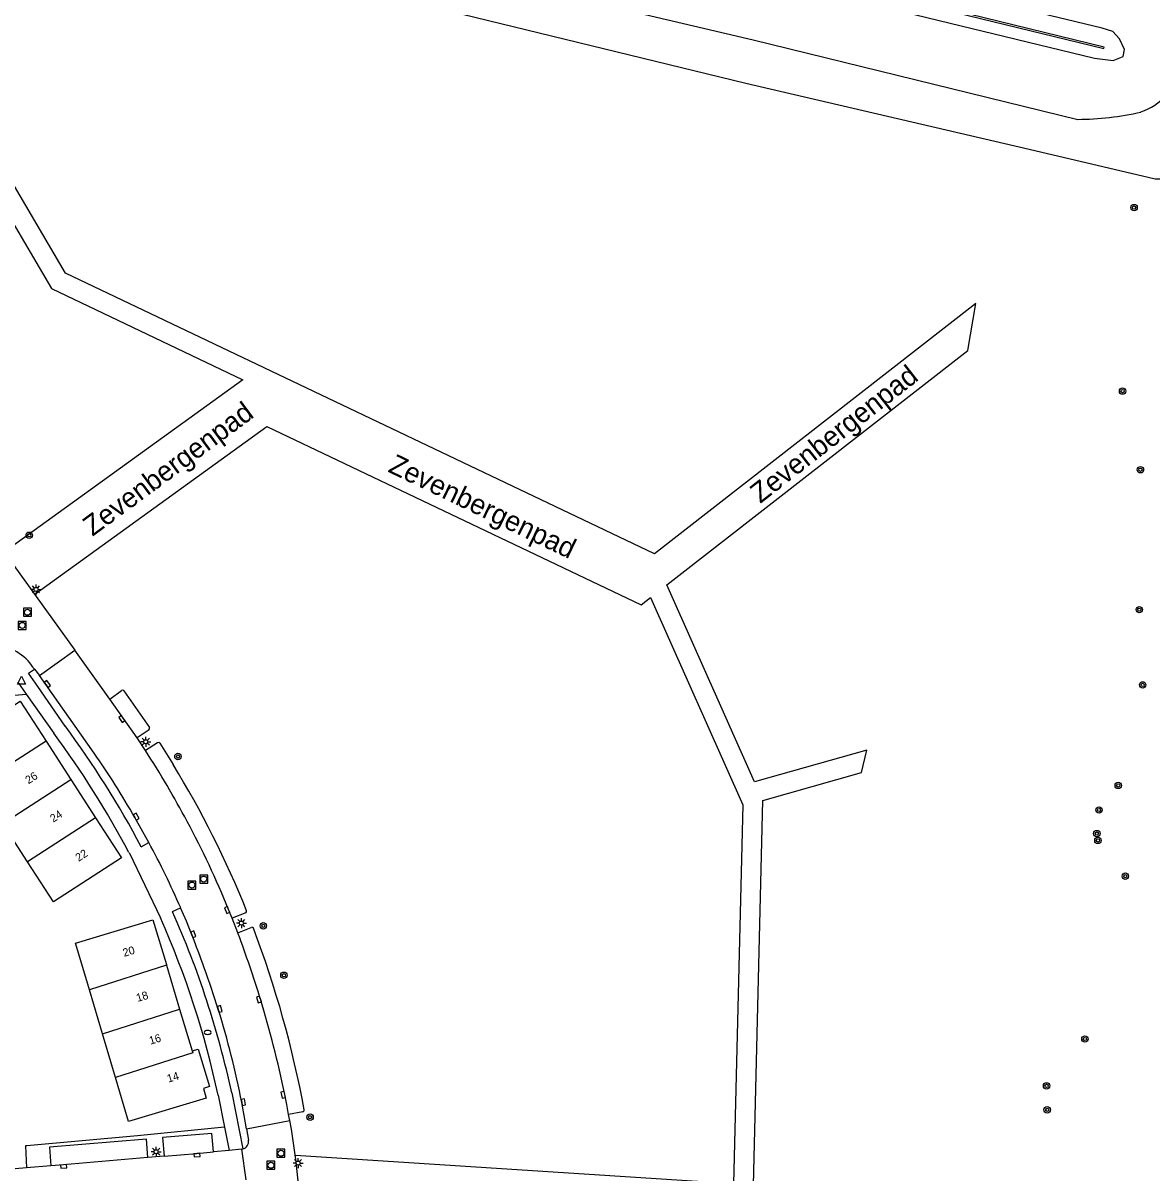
# Model space of a CAD drawing. Extents: x 125000 to 129004, y 397500 to 399008.
# Drawn here: x 127476.7 to 127617.7, y 398222.2 to 398365.8 of the extents above; entities that cross this region are included whole.
import ezdxf

# ---------------------------------------------------------------- set-up
doc = ezdxf.new("R2010")
doc.units = 0
for name, color, linetype in [('gg-afsc-geluidsscherm', 7, 'Continuous'), ('gg-afsc-hekwerk', 7, 'Continuous'), ('gg-anno-huisnummerreeks BGT', 7, 'Continuous'), ('gg-anno-openbare ruimte label', 7, 'Continuous'), ('gg-bbg-hoofdgebouw', 7, 'Continuous'), ('gg-bbg-tussenscheiding', 7, 'Continuous'), ('gg-knt-BGT kruinlijn', 7, 'Continuous'), ('gg-knt-bovenkant onderkant talud', 7, 'Continuous'), ('gg-knt-plantopografie kant verharding', 7, 'Continuous'), ('gg-knt-verharding', 7, 'Continuous'), ('gt-grn-groengrens', 7, 'Continuous'), ('gt-grn-weggrens', 7, 'Continuous'), ('gt-symb-boom', 7, 'Continuous'), ('gt-symb-brandkraan', 7, 'Continuous'), ('gt-symb-kolk', 7, 'Continuous'), ('gt-symb-lichtmast', 7, 'Continuous'), ('gt-symb-rioolschacht', 7, 'Continuous'), ('gt-symb-waterafsluiter', 7, 'Continuous')]:
    doc.layers.add(name, color=color, linetype=linetype)

# ---------------------------------------------------------------- blocks, each defined once
blk = doc.blocks.new('gt0-BOOM')
at = {"layer": 'gt-symb-boom'}
for radius in [0.4, 0.2]:
    blk.add_circle((0, 0), radius, dxfattribs=at)
blk = doc.blocks.new('gt0-LMAST')
at = {"layer": 'gt-symb-lichtmast'}
for p, q in [((-0.18, 0.17), (-0.45, 0.44)), ((-0.01, 0.25), (-0.01, 0.62)), ((0.17, 0.17), (0.44, 0.44)), ((-0.26, 0), (-0.63, 0)), ((-0.18, -0.18), (-0.45, -0.45)), ((-0.01, -0.25), (-0.01, -0.63)), ((0.44, -0.45), (0.17, -0.18)), ((0.24, 0), (0.62, 0))]:
    blk.add_line(p, q, dxfattribs=at)
blk.add_circle((-0.01, 0), 0.25, dxfattribs=at)
blk = doc.blocks.new('gt0-RS')
at = {"layer": 'gt-symb-rioolschacht'}
blk.add_lwpolyline([(-0.5, -0.5), (0.5, -0.5), (0.5, 0.5), (-0.5, 0.5)], close=True, dxfattribs=at)
blk.add_circle((0, 0), 0.375, dxfattribs=at)
blk = doc.blocks.new('gt0-KOLK')
at = {"layer": 'gt-symb-kolk'}
blk.add_lwpolyline([(0, 0), (0.37, 0), (0.37, 0.4), (-0.38, 0.4), (-0.38, 0), (0, 0)], dxfattribs=at)
blk = doc.blocks.new('gt0-BR')
at = {"layer": 'gt-symb-brandkraan'}
for centre, radius, start, end in [((-0.24, 0), 0.206, 107.5669, 252.4331), ((0.6, -2.66), 3, 106.892, 107.5669), ((0, -0.69), 0.938, 73.108, 106.892), ((-0.6, -2.66), 3, 72.4331, 73.108), ((0.24, 0), 0.206, 287.567, 72.4331), ((0.6, 2.66), 3, 252.4331, 253.108), ((0, 0.69), 0.938, 253.108, 286.8921), ((-0.6, 2.66), 3, 286.8921, 287.567)]:
    blk.add_arc(centre, radius, start, end, dxfattribs=at)
blk = doc.blocks.new('gt0-WAFSL')
at = {"layer": 'gt-symb-waterafsluiter'}
for p, q in [((-0.5, -0.33), (0, 0.67)), ((0, 0.67), (0.5, -0.33)), ((0.5, -0.33), (-0.5, -0.33))]:
    blk.add_line(p, q, dxfattribs=at)

msp = doc.modelspace()

# ---------------------------------------------------------------- linework, layer by layer
at = {"layer": 'gg-afsc-geluidsscherm'}
msp.add_line((127410.55, 398411.82), (127611.68, 398362.65), dxfattribs=at)
msp.add_lwpolyline([(127611.68, 398362.65), (127611.72, 398362.84), (127265.86, 398447.39)], dxfattribs=at)
at = {"layer": 'gg-afsc-hekwerk'}
msp.add_line((127491.01, 398226.88), (127477.2, 398225.64), dxfattribs=at)
at = {"layer": 'gg-bbg-hoofdgebouw'}
for p, q in [((127479.61, 398276.17), (127482.7, 398271.38)), ((127482.7, 398271.38), (127485.79, 398266.59)), ((127477.29, 398261.11), (127474.2, 398265.89)), ((127492.95, 398253.86), (127494.62, 398248.28)), ((127494.62, 398248.28), (127494.65, 398248.18)), ((127494.65, 398248.18), (127496.28, 398242.72)), ((127485.01, 398245.11), (127484.93, 398245.39)), ((127486.64, 398239.64), (127485.01, 398245.11)), ((127496.28, 398242.72), (127497.84, 398237.49)), ((127488.27, 398234.18), (127486.64, 398239.64))]:
    msp.add_line(p, q, dxfattribs=at)
for points in [[(127467.88, 398275.67), (127476.38, 398281.17), (127479.61, 398276.17)], [(127485.79, 398266.59), (127489.01, 398261.6), (127480.52, 398256.12), (127477.29, 398261.11)], [(127484.93, 398245.39), (127483.26, 398250.96), (127492.95, 398253.86)], [(127497.84, 398237.49), (127498.61, 398237.71), (127500.01, 398233.04), (127499.25, 398232.79), (127499.61, 398231.57), (127489.91, 398228.68), (127488.27, 398234.18)]]:
    msp.add_lwpolyline(points, dxfattribs=at)
at = {"layer": 'gg-bbg-tussenscheiding'}
for p, q in [((127479.61, 398276.17), (127471.11, 398270.68)), ((127474.2, 398265.89), (127482.7, 398271.38)), ((127485.79, 398266.59), (127477.29, 398261.11)), ((127494.65, 398248.18), (127485.01, 398245.11)), ((127486.64, 398239.64), (127496.28, 398242.72))]:
    msp.add_line(p, q, dxfattribs=at)
msp.add_lwpolyline([(127497.84, 398237.49), (127497.92, 398237.26), (127488.27, 398234.18)], dxfattribs=at)
at = {"layer": 'gg-knt-BGT kruinlijn'}
for points in [[(127610.51, 398361.44), (127612.84, 398361.16), (127614.08, 398361.65), (127614.24, 398362.53), (127613.64, 398363.86), (127612.8, 398364.78), (127611.45, 398365.2), (127447.18, 398404.76), (127341.01, 398430.35), (127266.15, 398449)], [(127410.52, 398410), (127417.79, 398408.24), (127610.51, 398361.44)]]:
    msp.add_lwpolyline(points, dxfattribs=at)
at = {"layer": 'gg-knt-bovenkant onderkant talud'}
msp.add_lwpolyline([(127428.22, 398396.4), (127460.15, 398388.99), (127485.02, 398382.87), (127532.06, 398372.18), (127567.9, 398363.76), (127608.41, 398353.81)], dxfattribs=at)
for centre, radius, start, end in [((127613.83, 398361.77), 7.46, 289.3853, 348.0541), ((127608.15, 398390.33), 36.52, 270.3996, 282.9014)]:
    msp.add_arc(centre, radius, start, end, dxfattribs=at)
at = {"layer": 'gg-knt-plantopografie kant verharding'}
for p, q in [((127482.04, 398334.61), (127463.38, 398366.36)), ((127461.95, 398363.86), (127480.27, 398332.68)), ((127555.58, 398299.57), (127482.04, 398334.61)), ((127480.27, 398332.68), (127504.16, 398321.3)), ((127595.7, 398330.82), (127555.58, 398299.57)), ((127504.16, 398321.3), (127474.39, 398299.77)), ((127478.2, 398294.51), (127507.15, 398315.44)), ((127507.15, 398315.44), (127553.89, 398293.18)), ((127568.05, 398271.07), (127557.09, 398295.67)), ((127553.89, 398293.18), (127555.06, 398294.09)), ((127555.06, 398294.09), (127566.59, 398268.21)), ((127569.11, 398268.77), (127581.4, 398272.26)), ((127567.87, 398218.33), (127569.11, 398268.77)), ((127566.59, 398268.21), (127565.43, 398220.9)), ((127565.43, 398220.9), (127510.73, 398224.42))]:
    msp.add_line(p, q, dxfattribs=at)
for points in [[(127557.09, 398295.67), (127594.67, 398324.95), (127595.7, 398330.82)], [(127581.4, 398272.26), (127582.06, 398275.04), (127568.05, 398271.07)]]:
    msp.add_lwpolyline(points, dxfattribs=at)
at = {"layer": 'gg-knt-verharding'}
for p, q in [((127471.86, 398303.24), (127483.2, 398287.54)), ((127478.78, 398284.35), (127483.2, 398287.54)), ((127487.57, 398281.41), (127483.2, 398287.54)), ((127478.01, 398285.34), (127478.15, 398285.16)), ((127478.15, 398285.16), (127478.78, 398284.35)), ((127485.62, 398274.68), (127478.78, 398284.35)), ((127481.98, 398278.06), (127478.57, 398283.01)), ((127474.73, 398281.84), (127477.12, 398282.04)), ((127477.12, 398282.04), (127480.56, 398277.16)), ((127487.57, 398281.41), (127489.03, 398282.51)), ((127490.96, 398276.57), (127487.57, 398281.41)), ((127489.3, 398282.45), (127492.5, 398277.86)), ((127492.46, 398277.6), (127490.96, 398276.57)), ((127492.01, 398274.99), (127490.96, 398276.57)), ((127493.52, 398275.97), (127492.01, 398274.99)), ((127493.79, 398275.9), (127495.46, 398273.24)), ((127491.48, 398262.98), (127492.43, 398263.51)), ((127489.96, 398262.25), (127493.88, 398254.1)), ((127495.39, 398254.88), (127496.4, 398255.34)), ((127502.84, 398254.05), (127502.39, 398255.16)), ((127504.54, 398254.73), (127502.84, 398254.05)), ((127503.54, 398252.24), (127502.84, 398254.05)), ((127503.54, 398252.24), (127505.23, 398252.89)), ((127503.6, 398252.09), (127503.54, 398252.24)), ((127501.09, 398231.95), (127501.9, 398227.95)), ((127502.78, 398232.27), (127504.15, 398225.25)), ((127511.67, 398229.9), (127509.89, 398229.55)), ((127504.62, 398227.77), (127510.04, 398228.79)), ((127510.04, 398228.79), (127509.89, 398229.55)), ((127501.9, 398227.95), (127502.46, 398225.07)), ((127504.62, 398227.77), (127504.87, 398226.34)), ((127494.36, 398224.34), (127492.32, 398224.17)), ((127502.46, 398225.07), (127500.52, 398224.88)), ((127504.01, 398225.22), (127502.46, 398225.07)), ((127504.01, 398225.22), (127504.15, 398225.25)), ((127504.01, 398225.22), (127504.55, 398221.38)), ((127477.18, 398222.88), (127473.84, 398222.59)), ((127480.21, 398223.14), (127477.18, 398222.88))]:
    msp.add_line(p, q, dxfattribs=at)
for points in [[(127478.57, 398283.01), (127477.39, 398284.64), (127478.15, 398285.16)], [(127492.43, 398263.51), (127491.69, 398264.85), (127490.68, 398266.63)], [(127497.81, 398251.98), (127497.12, 398253.67), (127496.4, 398255.34)], [(127509.89, 398229.55), (127509.65, 398230.81), (127509.4, 398232.06)], [(127504.62, 398227.77), (127504.34, 398229.41), (127504.04, 398231.05)], [(127511.26, 398219.39), (127511.18, 398220.44), (127510.85, 398223.65), (127510.24, 398227.73), (127510.04, 398228.79)], [(127500.52, 398224.88), (127500.31, 398227.19), (127494.15, 398226.66), (127494.36, 398224.34)], [(127477.2, 398225.64), (127477.02, 398225.65), (127477.18, 398222.88)], [(127492.32, 398224.17), (127492.13, 398226.48), (127480.02, 398225.45), (127480.21, 398223.14)], [(127492.32, 398224.17), (127481.77, 398223.26), (127480.21, 398223.14)], [(127494.36, 398224.34), (127498.42, 398224.68), (127500.52, 398224.88)]]:
    msp.add_lwpolyline(points, dxfattribs=at)
for centre, radius, start, end in [((127473.03, 398282.22), 5.88, 32.153, 88.0244), ((127489.12, 398282.29), 0.237, 42.4511, 114.3645), ((127384.54, 398206.25), 119.37, 27.9791, 36.4472), ((127388.55, 398208.65), 116.39, 27.8283, 36.6111), ((127492.33, 398277.75), 0.199, 308.7883, 32.6405), ((127493.62, 398275.78), 0.214, 35.8256, 116.7018), ((127390.41, 398209.18), 115.57, 29.8098, 34.5242), ((127391.84, 398209.93), 119.44, 28.0785, 33.0048), ((127392.31, 398209.95), 121.02, 21.8504, 31.5331), ((127391.69, 398209.83), 119.62, 22.265, 28.0835), ((127395.91, 398211.47), 109.66, 23.5844, 28.333), ((127391.64, 398208.58), 111.92, 12.0548, 24.0014), ((127390.68, 398208.12), 114.67, 12.1552, 24.0611), ((127504.33, 398254.95), 0.31, 312.9812, 7.3295), ((127505.32, 398252.7), 0.212, 28.8647, 112.9922), ((127382.32, 398206.17), 131.71, 10.4744, 20.7319), ((127396.06, 398211.52), 109.49, 19.383, 21.6865), ((127379.92, 398205.38), 132.2, 16.9826, 20.6919), ((127396.42, 398210.07), 109.64, 17.2962, 20.1564), ((127396.34, 398210.07), 109.72, 11.0195, 17.2847), ((127380.38, 398205.53), 131.72, 11.618, 16.9779), ((127511.65, 398230.09), 0.192, 278.0203, 8.1555), ((127503.92, 398226.18), 0.968, 284.3222, 9.27)]:
    msp.add_arc(centre, radius, start, end, dxfattribs=at)
at = {"layer": 'gt-grn-groengrens'}
msp.add_line((127501.9, 398227.95), (127491.01, 398226.88), dxfattribs=at)
msp.add_lwpolyline([(127427.22, 398387.04), (127435.2, 398389.91), (127458.52, 398385.53), (127484.86, 398377.84), (127496.12, 398374.5), (127529.89, 398367.36), (127566.97, 398358.35), (127602.34, 398350.08), (127618.09, 398346.39), (127622.66, 398346.39), (127624.11, 398362.2)], dxfattribs=at)
at = {"layer": 'gt-grn-weggrens'}
msp.add_line((127476.08, 398283.54), (127477.12, 398282.04), dxfattribs=at)

# ---------------------------------------------------------------- block references
at = {"layer": 'gt-symb-boom'}
for p in [(127615.45, 398342.8), (127614.01, 398319.88), (127616.24, 398310.06), (127477.5, 398301.88), (127616.1, 398292.59), (127616.52, 398283.19), (127496.07, 398274.25), (127613.47, 398270.64), (127611.07, 398267.57), (127610.8, 398264.63), (127610.93, 398263.77), (127614.35, 398259.31), (127506.73, 398253.11), (127509.3, 398246.94), (127609.31, 398238.97), (127604.52, 398233.12), (127604.6, 398230.13), (127512.57, 398229.21)]:
    msp.add_blockref('gt0-BOOM', p, dxfattribs=at)
at = {"layer": 'gt-symb-brandkraan'}
msp.add_blockref('gt0-BR', (127499.79, 398239.8), dxfattribs=at)
at = {"layer": 'gt-symb-kolk'}
for p, rotation in [((127479.6, 398283.19), -54.718419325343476), ((127489.22, 398279.05), 124.99730920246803), ((127490.68, 398266.63), -60.31517714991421), ((127502.39, 398255.16), 112.42929562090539), ((127497.81, 398251.98), -69.46945651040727), ((127506.36, 398243.99), 108.84067975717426), ((127501.11, 398242.67), -73.90828901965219), ((127504.04, 398231.05), -79.85972352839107), ((127509.4, 398232.06), 101.8084468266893), ((127498.42, 398224.68), -175.1767150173), ((127481.77, 398223.26), -175.54930773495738)]:
    msp.add_blockref('gt0-KOLK', p, dxfattribs=dict(at, rotation=rotation))
at = {"layer": 'gt-symb-lichtmast'}
for p in [(127478.36, 398295.12), (127492.06, 398276.1), (127504, 398253.45), (127493.35, 398224.9), (127511.07, 398223.49)]:
    msp.add_blockref('gt0-LMAST', p, dxfattribs=at)
at = {"layer": 'gt-symb-rioolschacht'}
for p in [(127477.28, 398292.26), (127476.62, 398290.62), (127497.81, 398258.2), (127499.29, 398258.94), (127508.93, 398224.7), (127507.68, 398223.2)]:
    msp.add_blockref('gt0-RS', p, dxfattribs=at)
at = {"layer": 'gt-symb-waterafsluiter'}
msp.add_blockref('gt0-WAFSL', (127476.55, 398283.63), dxfattribs=at)

# ---------------------------------------------------------------- texts
at = {"layer": 'gg-anno-huisnummerreeks BGT'}
for s, rotation, p in [('26', 32.8, (127477.41, 398270.77)), ('24', 32.8, (127480.5, 398265.98)), ('22', 32.8, (127483.66, 398261.09)), ('20', 16.6, (127489.35, 398249.23)), ('18', 16.6, (127491.03, 398243.6)), ('16', 16.6, (127492.63, 398238.26)), ('14', 16.7, (127494.87, 398233.52))]:
    msp.add_text(s, height=1, rotation=rotation, dxfattribs=at).set_placement(p)
at = {"layer": 'gg-anno-openbare ruimte label'}
for rotation, p in [(38, (127568.77, 398305.78)), (36.5, (127485.4, 398301.68)), (334.3, (127522.18, 398309.85))]:
    msp.add_text('Zevenbergenpad', height=2.5, rotation=rotation, dxfattribs=at).set_placement(p)

doc.saveas('drawing.dxf')
